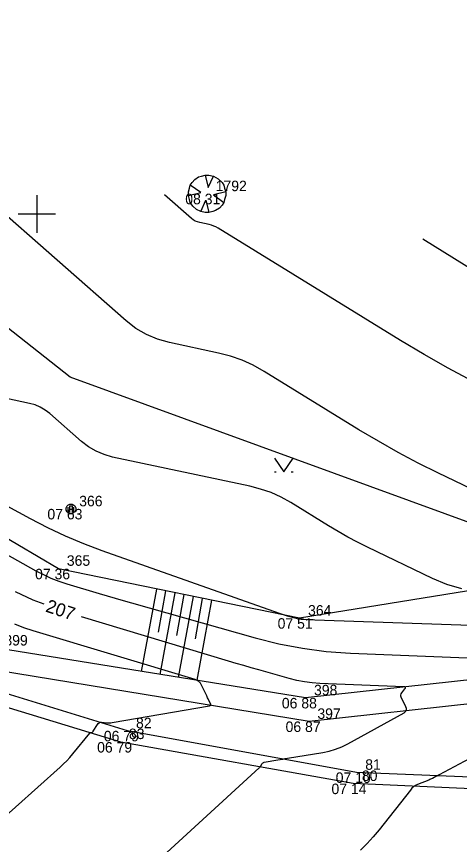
# Model space of a CAD drawing. Extents: x -711234 to -710007, y -1026313 to -1025448.
# Drawn here: x -711025.54 to -711013.7, y -1025891.84 to -1025869.72 of the extents above; entities that cross this region are included whole.
import ezdxf

# ---------------------------------------------------------------- set-up
doc = ezdxf.new("R2010")
doc.units = 0
for name, color, linetype in [('Ex_Contour Labels', 7, 'Continuous'), ('Ex_Major Contours', 7, 'Continuous'), ('Ex_Minor Contours', 7, 'Continuous'), ('Z_body', 7, 'Continuous'), ('Z_body_cisla', 7, 'Continuous'), ('Z_body_vysky_redukovane', 7, 'Continuous'), ('Z_hektometricka_sit', 7, 'Continuous'), ('Z_hrany_paty', 7, 'Continuous'), ('Z_katastr_hranice', 7, 'Continuous'), ('Z_komunikace', 7, 'Continuous'), ('Z_sloupy', 7, 'Continuous'), ('Z_technicke_srafy', 7, 'Continuous'), ('Z_vdz25_plna', 7, 'Continuous'), ('Z_zelen_jednotliva', 7, 'Continuous'), ('Z_zlabek', 7, 'Continuous'), ('Z_znaky_kultur', 7, 'Continuous')]:
    doc.layers.add(name, color=color, linetype=linetype)

# ---------------------------------------------------------------- blocks, each defined once
blk = doc.blocks.new('POINT_DISPLAY')
blk.add_line((0, 0), (0, 0))
blk = doc.blocks.new('Z22')
for p, q in [((-0.33, 0.38), (-0.23, 0.45)), ((-0.23, 0.45), (-0.15, 0.47)), ((-0.15, 0.47), (-0.05, 0.5)), ((-0.05, 0.5), (0.05, 0.5)), ((-0.05, 0.5), (0.03, 0.17)), ((0.03, 0.17), (0.17, 0.47)), ((0.05, 0.5), (0.17, 0.47)), ((0.17, 0.47), (0.3, 0.4)), ((-0.47, 0.15), (-0.45, 0.23)), ((-0.45, 0.23), (-0.4, 0.3)), ((-0.17, 0.03), (-0.45, 0.23)), ((-0.4, 0.3), (-0.33, 0.38)), ((0.3, 0.4), (0.4, 0.3)), ((0.4, 0.3), (0.45, 0.23)), ((0.45, 0.23), (0.47, 0.15)), ((-0.5, 0.05), (-0.47, 0.15)), ((-0.5, -0.05), (-0.5, 0.05)), ((-0.5, -0.05), (-0.17, 0.03)), ((0.5, 0.05), (0.17, -0.03)), ((0.47, 0.15), (0.5, 0.05)), ((0.5, 0.05), (0.5, -0.05)), ((-0.47, -0.15), (-0.5, -0.05)), ((-0.45, -0.23), (-0.47, -0.15)), ((-0.17, -0.47), (-0.03, -0.17)), ((-0.03, -0.17), (0.05, -0.5)), ((0.17, -0.03), (0.45, -0.23)), ((0.47, -0.15), (0.45, -0.23)), ((0.5, -0.05), (0.47, -0.15)), ((-0.38, -0.33), (-0.45, -0.23)), ((-0.28, -0.42), (-0.38, -0.33)), ((-0.17, -0.47), (-0.28, -0.42)), ((0.33, -0.38), (0.23, -0.45)), ((0.4, -0.3), (0.33, -0.38)), ((0.45, -0.23), (0.4, -0.3)), ((-0.05, -0.5), (-0.17, -0.47)), ((0.05, -0.5), (-0.05, -0.5)), ((0.15, -0.47), (0.05, -0.5)), ((0.23, -0.45), (0.15, -0.47))]:
    blk.add_line(p, q)
blk = doc.blocks.new('Z601')
for p, q in [((-0.13, 0.03), (-0.1, 0.08)), ((-0.13, -0.03), (-0.13, 0.03)), ((-0.1, 0.08), (-0.08, 0.1)), ((-0.08, 0.1), (-0.03, 0.13)), ((-0.08, 0.05), (-0.08, -0.05)), ((-0.03, 0.13), (0.03, 0.13)), ((-0.03, -0.08), (-0.03, 0.08)), ((-0.03, 0.08), (0.03, 0.08)), ((0.03, 0.13), (0.08, 0.1)), ((0.03, 0.08), (0.03, -0.08)), ((0.08, 0.1), (0.1, 0.08)), ((0.08, -0.05), (0.08, 0.05)), ((0.1, 0.08), (0.13, 0.03)), ((0.13, 0.03), (0.13, -0.03)), ((-0.1, -0.08), (-0.13, -0.03)), ((-0.08, -0.1), (-0.1, -0.08)), ((-0.08, -0.05), (-0.03, -0.08)), ((-0.03, -0.13), (-0.08, -0.1)), ((0.03, -0.13), (-0.03, -0.13)), ((0.03, -0.08), (0.08, -0.05)), ((0.08, -0.1), (0.03, -0.13)), ((0.1, -0.08), (0.08, -0.1)), ((0.13, -0.03), (0.1, -0.08))]:
    blk.add_line(p, q)
blk = doc.blocks.new('Z314')
for p, q in [((-0.25, 0.17), (0, -0.2)), ((0, -0.2), (0.25, 0.17)), ((-0.25, -0.2), (-0.2, -0.2)), ((0.2, -0.2), (0.25, -0.2))]:
    blk.add_line(p, q)

msp = doc.modelspace()

# ---------------------------------------------------------------- linework, layer by layer
at = {"layer": 'Ex_Major Contours'}
for points in [[(-711010.541, -1025883.708), (-711014.261, -1025881.924), (-711014.805, -1025881.655), (-711015.341, -1025881.371), (-711015.869, -1025881.074), (-711016.39, -1025880.763), (-711018.923, -1025879.205), (-711019.213, -1025879.043), (-711019.514, -1025878.907), (-711019.825, -1025878.798), (-711020.147, -1025878.715), (-711021.455, -1025878.437), (-711021.773, -1025878.349), (-711022.072, -1025878.223), (-711022.351, -1025878.059), (-711022.612, -1025877.858), (-711026.311, -1025874.615)], [(-711024.804, -1025885.429), (-711025.097, -1025885.315), (-711025.571, -1025885.097)], [(-711022.602, -1025893.049), (-711019.054, -1025889.8), (-711019.041, -1025889.787), (-711019.03, -1025889.774), (-711019.019, -1025889.761), (-711019.01, -1025889.746), (-711018.974, -1025889.686), (-711018.964, -1025889.672), (-711018.952, -1025889.662), (-711018.938, -1025889.654), (-711018.922, -1025889.65), (-711018.56, -1025889.585), (-711018.493, -1025889.574), (-711018.427, -1025889.562), (-711018.361, -1025889.551), (-711018.295, -1025889.54), (-711017.358, -1025889.387), (-711017.183, -1025889.351), (-711017.012, -1025889.3), (-711016.846, -1025889.235), (-711016.686, -1025889.155), (-711015.181, -1025888.327), (-711015.139, -1025888.296), (-711015.117, -1025888.259), (-711015.114, -1025888.215), (-711015.13, -1025888.166), (-711015.257, -1025887.911), (-711015.268, -1025887.881), (-711015.269, -1025887.852), (-711015.262, -1025887.824), (-711015.245, -1025887.796), (-711015.161, -1025887.689), (-711015.146, -1025887.665), (-711015.146, -1025887.648), (-711015.159, -1025887.637), (-711015.187, -1025887.632), (-711017.43, -1025887.541), (-711017.639, -1025887.527), (-711017.847, -1025887.5), (-711018.052, -1025887.461), (-711018.255, -1025887.41), (-711019.065, -1025887.182), (-711019.267, -1025887.124), (-711019.469, -1025887.066), (-711019.671, -1025887.006), (-711019.873, -1025886.946), (-711023.809, -1025885.762)]]:
    msp.add_lwpolyline(points, dxfattribs=at)
at = {"layer": 'Ex_Minor Contours'}
for points in [[(-711013.347, -1025879.465), (-711013.999, -1025879.12), (-711014.642, -1025878.758), (-711015.275, -1025878.38), (-711020.155, -1025875.378), (-711020.211, -1025875.347), (-711020.269, -1025875.321), (-711020.329, -1025875.3), (-711020.391, -1025875.284), (-711020.645, -1025875.23), (-711020.706, -1025875.213), (-711020.764, -1025875.188), (-711020.818, -1025875.157), (-711020.869, -1025875.118), (-711021.584, -1025874.49)], [(-711012.983, -1025876.721), (-711014.68, -1025875.677)], [(-711013.639, -1025885.016), (-711014.034, -1025884.897), (-711014.419, -1025884.736), (-711016.159, -1025883.902), (-711016.425, -1025883.77), (-711016.687, -1025883.631), (-711016.946, -1025883.485), (-711017.201, -1025883.333), (-711018.214, -1025882.71), (-711018.472, -1025882.566), (-711018.74, -1025882.445), (-711019.017, -1025882.348), (-711019.303, -1025882.274), (-711022.977, -1025881.494), (-711023.206, -1025881.43), (-711023.42, -1025881.34), (-711023.622, -1025881.222), (-711023.809, -1025881.077), (-711024.657, -1025880.334), (-711024.78, -1025880.239), (-711024.911, -1025880.162), (-711025.051, -1025880.102), (-711025.2, -1025880.061), (-711025.814, -1025879.928)], [(-711029.813, -1025881.841), (-711025.026, -1025884.53), (-711024.828, -1025884.635), (-711024.624, -1025884.728), (-711024.415, -1025884.81), (-711024.202, -1025884.881), (-711023.339, -1025885.141), (-711023.123, -1025885.205), (-711022.907, -1025885.269), (-711022.691, -1025885.331), (-711022.474, -1025885.393), (-711019.162, -1025886.327), (-711018.535, -1025886.484), (-711017.902, -1025886.604), (-711017.263, -1025886.687), (-711016.618, -1025886.732), (-711009.701, -1025887.011)], [(-711009.491, -1025886.133), (-711017.572, -1025885.85), (-711017.613, -1025885.848), (-711017.653, -1025885.847), (-711017.694, -1025885.845), (-711017.734, -1025885.844), (-711017.896, -1025885.837), (-711017.937, -1025885.834), (-711017.977, -1025885.829), (-711018.016, -1025885.822), (-711018.055, -1025885.812), (-711018.301, -1025885.742), (-711018.355, -1025885.727), (-711018.409, -1025885.71), (-711018.462, -1025885.693), (-711018.515, -1025885.675), (-711023.254, -1025884.001), (-711023.747, -1025883.816), (-711024.232, -1025883.612), (-711024.708, -1025883.389), (-711025.176, -1025883.147), (-711027.266, -1025882.011)], [(-711026.778, -1025891.917), (-711024.378, -1025889.776), (-711024.289, -1025889.693), (-711024.203, -1025889.607), (-711024.121, -1025889.518), (-711024.041, -1025889.425), (-711023.589, -1025888.876), (-711023.582, -1025888.869), (-711023.575, -1025888.863), (-711023.567, -1025888.859), (-711023.559, -1025888.855), (-711023.522, -1025888.844), (-711023.514, -1025888.841), (-711023.506, -1025888.836), (-711023.5, -1025888.83), (-711023.494, -1025888.822), (-711023.383, -1025888.636), (-711023.362, -1025888.61), (-711023.337, -1025888.592), (-711023.308, -1025888.582), (-711023.275, -1025888.581), (-711023.132, -1025888.595), (-711023.096, -1025888.597), (-711023.06, -1025888.597), (-711023.025, -1025888.594), (-711022.989, -1025888.589), (-711020.388, -1025888.144), (-711020.364, -1025888.136), (-711020.351, -1025888.123), (-711020.348, -1025888.105), (-711020.356, -1025888.082), (-711020.408, -1025887.977), (-711020.421, -1025887.951), (-711020.434, -1025887.924), (-711020.447, -1025887.898), (-711020.46, -1025887.871), (-711020.596, -1025887.587), (-711020.626, -1025887.536), (-711020.666, -1025887.494), (-711020.713, -1025887.462), (-711020.768, -1025887.439), (-711025.102, -1025886.135), (-711025.35, -1025886.053), (-711025.593, -1025885.957)], [(-711010.498, -1025887.988), (-711014.239, -1025889.984), (-711014.262, -1025889.996), (-711014.285, -1025890.008), (-711014.309, -1025890.021), (-711014.332, -1025890.033), (-711014.425, -1025890.08), (-711014.449, -1025890.092), (-711014.472, -1025890.103), (-711014.496, -1025890.114), (-711014.52, -1025890.124), (-711014.819, -1025890.245), (-711014.875, -1025890.272), (-711014.925, -1025890.305), (-711014.971, -1025890.345), (-711015.012, -1025890.391), (-711015.851, -1025891.452), (-711016.008, -1025891.641), (-711016.172, -1025891.823), (-711016.345, -1025891.998)]]:
    msp.add_lwpolyline(points, dxfattribs=at)
at = {"layer": 'Z_hektometricka_sit'}
for p, q in [((-711025, -1025874.5), (-711025, -1025875.5)), ((-711025.5, -1025875), (-711024.5, -1025875))]:
    msp.add_line(p, q, dxfattribs=at)
at = {"layer": 'Z_hrany_paty'}
for p, q in [((-711024.42, -1025884.48), (-711030.93, -1025880.68)), ((-711007.18, -1025884.05), (-711017.98, -1025885.8)), ((-711017.98, -1025885.8), (-711024.42, -1025884.48))]:
    msp.add_line(p, q, dxfattribs=at)
at = {"layer": 'Z_katastr_hranice'}
msp.add_lwpolyline([(-710972.26, -1025878.16), (-710977.8, -1025881.46), (-710995.88, -1025889.65), (-710999.94, -1025888.16), (-711024.11, -1025879.36), (-711040.72, -1025866.26), (-711042.93, -1025856.02), (-711044.76, -1025843.64), (-711031.03, -1025820.33), (-711020.22, -1025809.15), (-711017.96, -1025806.65)], dxfattribs=at)
at = {"layer": 'Z_komunikace'}
for p, q in [((-711022.58, -1025888.81), (-711028.9, -1025886.87)), ((-711016.45, -1025889.92), (-711022.58, -1025888.81)), ((-711010.1, -1025890.18), (-711016.45, -1025889.92))]:
    msp.add_line(p, q, dxfattribs=at)
at = {"layer": 'Z_technicke_srafy'}
for p, q in [((-711021.8, -1025885.02), (-711022.21, -1025887.22)), ((-711021.56, -1025885.07), (-711021.76, -1025886.17)), ((-711021.31, -1025885.12), (-711021.71, -1025887.3)), ((-711021.07, -1025885.17), (-711021.27, -1025886.26)), ((-711020.82, -1025885.22), (-711021.22, -1025887.38)), ((-711020.58, -1025885.27), (-711020.77, -1025886.35)), ((-711020.33, -1025885.32), (-711020.72, -1025887.46))]:
    msp.add_line(p, q, dxfattribs=at)
at = {"layer": 'Z_vdz25_plna'}
for p, q in [((-711022.76, -1025889.11), (-711029.09, -1025887.18)), ((-711016.54, -1025890.22), (-711022.76, -1025889.11)), ((-711010.12, -1025890.51), (-711016.54, -1025890.22))]:
    msp.add_line(p, q, dxfattribs=at)
at = {"layer": 'Z_zlabek'}
for p, q in [((-711017.82, -1025887.93), (-711026.09, -1025886.6)), ((-711009.49, -1025887.02), (-711017.82, -1025887.93)), ((-711017.72, -1025888.56), (-711026.42, -1025887.14)), ((-711009.59, -1025887.67), (-711017.72, -1025888.56))]:
    msp.add_line(p, q, dxfattribs=at)

# ---------------------------------------------------------------- block references
at = {"layer": 'Z_body'}
for p in [(-711020.45, -1025874.46), (-711024.09, -1025882.88), (-711024.42, -1025884.48), (-711017.98, -1025885.8), (-711017.82, -1025887.93), (-711017.72, -1025888.56), (-711022.58, -1025888.81), (-711022.76, -1025889.11), (-711016.45, -1025889.92), (-711016.54, -1025890.22)]:
    msp.add_blockref('POINT_DISPLAY', p, dxfattribs=at)
at = {"layer": 'Z_sloupy'}
msp.add_blockref('Z601', (-711024.09, -1025882.88), dxfattribs=at)
at = {"layer": 'Z_zelen_jednotliva'}
msp.add_blockref('Z22', (-711020.45, -1025874.46), dxfattribs=at)
at = {"layer": 'Z_znaky_kultur'}
msp.add_blockref('Z314', (-711018.4, -1025881.69), dxfattribs=at)

# ---------------------------------------------------------------- texts
at = {"layer": 'Ex_Contour Labels'}
msp.add_text('207', height=0.35, rotation=341.5394, dxfattribs=at).set_placement((-711024.791, -1025885.618))
at = {"layer": 'Z_body_cisla'}
for s, p in [('1792', (-711020.22, -1025874.39)), ('366', (-711023.87, -1025882.81)), ('365', (-711024.2, -1025884.4)), ('364', (-711017.75, -1025885.73)), ('399', (-711025.87, -1025886.53)), ('398', (-711017.59, -1025887.86)), ('397', (-711017.5, -1025888.49)), ('82', (-711022.35, -1025888.74)), ('83', (-711022.54, -1025889.03)), ('81', (-711016.22, -1025889.85)), ('80', (-711016.31, -1025890.15))]:
    msp.add_text(s, height=0.28, dxfattribs=at).set_placement(p)
at = {"layer": 'Z_body_vysky_redukovane'}
for s, p in [('08 31', (-711021.033, -1025874.74)), ('07 63', (-711024.72, -1025883.16)), ('07 36', (-711025.05, -1025884.76)), ('07 51', (-711018.563, -1025886.08)), ('06 88', (-711018.45, -1025888.21)), ('06 87', (-711018.35, -1025888.84)), ('06 79', (-711023.21, -1025889.09)), ('06 79', (-711023.39, -1025889.39)), ('07 10', (-711017.01, -1025890.2)), ('07 14', (-711017.123, -1025890.5))]:
    msp.add_text(s, height=0.28, dxfattribs=at).set_placement(p)

doc.saveas('drawing.dxf')
